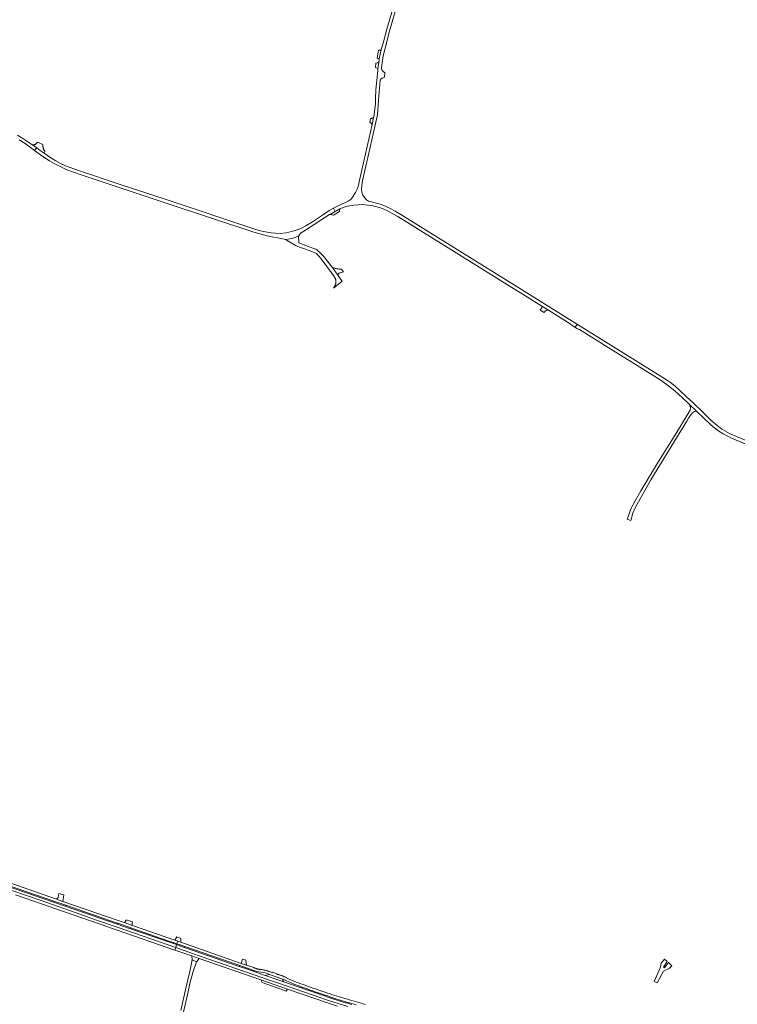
# Model space of a CAD drawing. Extents: x 146402 to 164798, y 455483 to 464134.
# Tile 562 of 575: x 160901 to 161628, y 461527 to 462524. Entities that reach past the tile are written whole.
import ezdxf

# ---------------------------------------------------------------- set-up
doc = ezdxf.new("R2010")
doc.units = 0
doc.header["$LTSCALE"] = 0.2
for name, color, linetype, lineweight in [('B-XX-VH-VERHARDING_ASFALT-GV', 252, 'CONTINUOUS', 18), ('B-XX-VH-VERHARDING_BETONSTRAATSTEEN-GV', 252, 'CONTINUOUS', 18), ('B-XX-VH-VERHARDING_FUNDERING_ZAND-GV', 252, 'CONTINUOUS', 18), ('B-XX-VH-VERHARDING_HALFVERHARDING-GV', 252, 'CONTINUOUS', 18), ('B-XX-VH-VERHARDING_TEGEL-GV', 252, 'CONTINUOUS', 18)]:
    doc.layers.add(name, color=color, linetype=linetype, lineweight=lineweight)

msp = doc.modelspace()

# ---------------------------------------------------------------- linework, layer by layer
at = {"layer": 'B-XX-VH-VERHARDING_ASFALT-GV'}
for points in [[(160900.794, 462402.135), (160906.896, 462398.115), (160916.41, 462391.256), (160917.497, 462392.573), (160918.583, 462393.889), (160915.299, 462396.341), (160914.673, 462396.754), (160903.513, 462404.11), (160899.258, 462406.744)], [(161663.399, 462086.403), (161627.19, 462101.39), (161620.696, 462104.336), (161615.409, 462107.289), (161612.239, 462108.991), (161607.009, 462112.973), (161601.521, 462117.848), (161593.431, 462125.898), (161582.727, 462135.914), (161576.517, 462141.709), (161569.935, 462147.908), (161564.801, 462152.444), (161560.207, 462156.099), (161555.311, 462159.466), (161500, 462193.926), (161466.051, 462215.077), (161463.452, 462212.242), (161466.231, 462210.572), (161468.01, 462209.85), (161500, 462190.002), (161543.426, 462163.059), (161550.657, 462158.252), (161556.021, 462154.552), (161562.871, 462149.17), (161568.493, 462144.53), (161577.27, 462136.294), (161579.222, 462134.464), (161586.583, 462127.333), (161593.766, 462120.366), (161601.224, 462113.437), (161605.012, 462110.142), (161609.14, 462106.833), (161613.54, 462104.203), (161618.124, 462101.851), (161621.956, 462099.922), (161624.286, 462098.886), (161672.514, 462078.813)], [(160888.088, 461647.6), (160935.926, 461630.999), (160947.921, 461626.905), (161000, 461608.842), (161000.804, 461608.563), (161013.737, 461604.077), (161052.5, 461590.632), (161057.223, 461588.994), (161060.511, 461587.863), (161060.896, 461589.112), (161061.318, 461590.483), (161058.453, 461591.455), (161015.637, 461606.306), (161007.157, 461609.248), (161000, 461611.73), (160945.171, 461630.749), (160938.685, 461632.95), (160844.779, 461665.581)], [(160876.262, 461647.555), (160924.242, 461631.199), (160962.121, 461617.712), (160980.013, 461611.502), (161000, 461604.583), (161000.9, 461604.271), (161059.334, 461584.04), (161060.247, 461587.005), (161056.953, 461588.156), (161052.178, 461589.799), (161013.71, 461603.039), (161000, 461607.758), (160947.516, 461625.821), (160935.601, 461630.066), (160887.754, 461646.637)], [(160897.253, 461637.287), (160932.277, 461625.077), (160936.098, 461623.737), (160974.19, 461610.623), (160979.113, 461608.903), (161000, 461601.672), (161058.524, 461581.411), (161059.334, 461584.04), (161000.9, 461604.271), (161000, 461604.583), (160980.013, 461611.502), (160962.121, 461617.712), (160924.242, 461631.199), (160876.262, 461647.555)], [(161237.535, 461526.292), (161235.397, 461526.914), (161233.262, 461527.544), (161231.129, 461528.181), (161228.998, 461528.826), (161226.87, 461529.479), (161224.744, 461530.139), (161222.62, 461530.807), (161220.499, 461531.482), (161218.38, 461532.165), (161216.264, 461532.856), (161214.15, 461533.554), (161212.039, 461534.26), (161181.24, 461544.822), (161168.649, 461549.204), (161149.998, 461555.695), (161141.458, 461558.667), (161131.127, 461562.28), (161123.489, 461564.895), (161068.281, 461584.196), (161063.443, 461585.888), (161060.247, 461587.005), (161059.334, 461584.04), (161059.424, 461584.009), (161076.453, 461578.114), (161083.981, 461575.436), (161146.42, 461553.824), (161173.266, 461544.451), (161213.913, 461530.504), (161223.805, 461527.342), (161233.643, 461524.3)], [(161251.532, 461526.441), (161249.223, 461527.062), (161246.916, 461527.691), (161244.611, 461528.328), (161242.309, 461528.972), (161240.008, 461529.624), (161237.71, 461530.284), (161235.414, 461530.951), (161233.121, 461531.626), (161230.829, 461532.309), (161228.54, 461532.999), (161226.253, 461533.697), (161223.969, 461534.403), (161221.687, 461535.116), (161219.407, 461535.837), (161217.13, 461536.566), (161214.855, 461537.302), (161212.983, 461537.919), (161210.529, 461538.734), (161208.077, 461539.557), (161205.628, 461540.388), (161203.182, 461541.227), (161200.738, 461542.073), (161198.297, 461542.926), (161195.859, 461543.787), (161193.423, 461544.656), (161190.99, 461545.532), (161188.56, 461546.415), (161186.132, 461547.307), (161183.707, 461548.205), (161181.285, 461549.111), (161178.866, 461550.025), (161174.312, 461552.081), (161169.784, 461554.194), (161169.262, 461554.444), (161168.737, 461554.686), (161168.209, 461554.921), (161167.677, 461555.149), (161167.142, 461555.369), (161166.604, 461555.582), (161166.064, 461555.788), (161165.52, 461555.986), (161164.974, 461556.176), (161164.426, 461556.359), (161163.874, 461556.534), (161163.321, 461556.702), (161162.765, 461556.862), (161162.207, 461557.014), (161161.647, 461557.158), (161161.524, 461557.189), (161161.59, 461557.378), (161157.225, 461558.911), (161157.143, 461558.589), (161156.563, 461558.828), (161155.98, 461559.059), (161155.394, 461559.283), (161154.805, 461559.5), (161154.213, 461559.709), (161153.619, 461559.91), (161153.022, 461560.104), (161152.423, 461560.291), (161151.821, 461560.469), (161151.218, 461560.64), (161150.612, 461560.803), (161150.004, 461560.959), (161149.394, 461561.106), (161148.782, 461561.246), (161148.169, 461561.378), (161147.554, 461561.503), (161146.938, 461561.619), (161146.866, 461561.632), (161146.732, 461561.639), (161146.298, 461561.666), (161145.864, 461561.701), (161145.431, 461561.744), (161144.999, 461561.795), (161144.567, 461561.854), (161144.137, 461561.921), (161143.709, 461561.995), (161143.282, 461562.078), (161142.856, 461562.168), (161142.432, 461562.267), (161142.01, 461562.373), (161141.59, 461562.486), (161141.172, 461562.608), (161140.756, 461562.737), (161140.343, 461562.874), (161139.933, 461563.018), (161139.525, 461563.17), (161139.12, 461563.329), (161138.718, 461563.496), (161138.319, 461563.67), (161130.854, 461566.244), (161125.565, 461568.008), (161064.404, 461589.436), (161061.318, 461590.483), (161060.896, 461589.112), (161060.511, 461587.863), (161063.73, 461586.756), (161068.624, 461585.049), (161124.172, 461565.671), (161130.827, 461563.314), (161137.532, 461561.059), (161141.496, 461559.852), (161145.546, 461558.972), (161148.477, 461558.605), (161151.35, 461557.916), (161154.295, 461556.876), (161167.701, 461552.144), (161168.21, 461551.964), (161171.577, 461550.452), (161174.92, 461548.777), (161178.347, 461547.283), (161180.793, 461546.354), (161183.242, 461545.433), (161185.694, 461544.519), (161188.148, 461543.613), (161190.605, 461542.714), (161193.065, 461541.823), (161195.528, 461540.939), (161197.993, 461540.063), (161200.461, 461539.195), (161202.932, 461538.334), (161205.405, 461537.48), (161207.881, 461536.634), (161210.359, 461535.796), (161212.84, 461534.965), (161213.926, 461534.604), (161216.081, 461533.897), (161218.239, 461533.197), (161220.399, 461532.505), (161222.562, 461531.821), (161224.727, 461531.144), (161226.894, 461530.475), (161229.063, 461529.813), (161231.235, 461529.159), (161233.41, 461528.513), (161235.586, 461527.874), (161237.765, 461527.244), (161239.946, 461526.62), (161242.129, 461526.005)], [(161233.643, 461524.3), (161223.805, 461527.342), (161213.913, 461530.504), (161173.266, 461544.451), (161146.42, 461553.824), (161083.981, 461575.436), (161076.453, 461578.114), (161059.424, 461584.009), (161059.334, 461584.04), (161058.524, 461581.411), (161075.553, 461575.515), (161083.059, 461572.845), (161145.52, 461551.225), (161172.374, 461541.85), (161213.076, 461527.885), (161222.969, 461524.723)]]:
    msp.add_lwpolyline(points, dxfattribs=at)
msp.add_lwpolyline([(160922.15, 462391.226), (160918.583, 462393.889), (160917.497, 462392.573), (160916.41, 462391.256), (160917.784, 462390.265), (160924.847, 462385.174), (160931.595, 462380.713), (160936.34, 462377.924), (160943.067, 462374.493), (160949.231, 462371.748), (160956.781, 462368.794), (160962.542, 462366.797), (161000, 462354.395), (161049.784, 462337.911), (161138.504, 462308.416), (161144.355, 462306.672), (161152.072, 462304.758), (161169.086, 462301.412), (161170.559, 462300.941), (161174.837, 462301.707), (161177.041, 462302.195), (161178.853, 462302.773), (161180.865, 462303.491), (161183.543, 462304.633), (161184.01, 462304.744), (161185.608, 462307.538), (161188.897, 462309.361), (161191.795, 462311.079), (161215.066, 462326.382), (161215.756, 462326.436), (161220.872, 462329.429), (161218.933, 462332.954), (161214.762, 462330.302), (161207.807, 462325.719), (161196.629, 462318.383), (161191.011, 462314.832), (161186.512, 462312.472), (161182.304, 462310.704), (161176.815, 462309.032), (161170.701, 462307.801), (161165.185, 462307.276), (161160.362, 462307.353), (161156.055, 462307.699), (161152.04, 462308.391), (161146.624, 462309.632), (161140.581, 462311.215), (161050.638, 462341.089), (161000, 462357.885), (160963.954, 462369.841), (160956.337, 462372.466), (160948.611, 462375.393), (160943.363, 462377.772), (160937.824, 462380.785), (160932.745, 462383.853), (160926.093, 462388.482)], close=True, dxfattribs=at)
at = {"layer": 'B-XX-VH-VERHARDING_BETONSTRAATSTEEN-GV'}
for points in [[(161265.654, 462485.58), (161267.485, 462493.342), (161266.962, 462493.1), (161266.731, 462493.01), (161266.495, 462492.936), (161266.254, 462492.877), (161266.01, 462492.833), (161265.764, 462492.806), (161265.517, 462492.794), (161265.269, 462492.799), (161265.101, 462492.811), (161264.621, 462492.921), (161263.121, 462485.035), (161263.737, 462484.704), (161264.177, 462484.199), (161265.406, 462483.784)], [(161264.058, 462474.068), (161264.89, 462480.064), (161263.268, 462479.863), (161262.055, 462479.715), (161261.483, 462475.189), (161262.218, 462474.811)], [(161258.155, 462417.572), (161259.713, 462424.528), (161258.741, 462424.09), (161258.449, 462423.977), (161258.152, 462423.878), (161257.849, 462423.794), (161257.543, 462423.726), (161256.572, 462423.561), (161255.838, 462419.874), (161256.621, 462419.295), (161256.86, 462419.099), (161257.088, 462418.89), (161257.305, 462418.67), (161257.51, 462418.44), (161257.703, 462418.199)], [(160924.959, 462397.161), (160919.436, 462399.734), (160919.269, 462399.469), (160919.089, 462399.213), (160918.895, 462398.966), (160918.69, 462398.73), (160918.472, 462398.505), (160918.244, 462398.291), (160918.005, 462398.089), (160917.755, 462397.899), (160917.497, 462397.722), (160917.229, 462397.559), (160916.954, 462397.41), (160916.672, 462397.275), (160916.567, 462397.231), (160916.383, 462397.154), (160916.088, 462397.049), (160915.788, 462396.959), (160915.484, 462396.884), (160915.176, 462396.824), (160914.673, 462396.754), (160915.299, 462396.341), (160918.583, 462393.889), (160922.15, 462391.226), (160926.093, 462388.482), (160926.789, 462389.918), (160926.771, 462390.453), (160926.521, 462391.021), (160926.31, 462391.315), (160926.111, 462391.618), (160925.927, 462391.929), (160925.756, 462392.249), (160925.599, 462392.575), (160925.457, 462392.908), (160925.33, 462393.247), (160925.218, 462393.592), (160925.121, 462393.941), (160925.04, 462394.294), (160924.974, 462394.65), (160924.925, 462395.009), (160924.891, 462395.369), (160924.873, 462395.731), (160924.871, 462396.093), (160924.885, 462396.455), (160924.915, 462396.816)], [(161225.283, 462329.331), (161225.55, 462331.989), (161222.167, 462330.186), (161220.872, 462329.429), (161215.756, 462326.436), (161219.1, 462325.652)], [(161183.811, 462297.751), (161183.543, 462304.633), (161180.865, 462303.491), (161178.853, 462302.773), (161177.041, 462302.195), (161174.837, 462301.707), (161170.559, 462300.941), (161181.196, 462294.727), (161184.785, 462293.335), (161187.575, 462292.313), (161195.357, 462289.505), (161201.76, 462286.793), (161206.699, 462281.641), (161219.104, 462264.575), (161221.091, 462261.082), (161221.205, 462260.716), (161221.304, 462260.344), (161221.388, 462259.97), (161221.455, 462259.592), (161221.507, 462259.211), (161221.543, 462258.829), (161221.564, 462258.445), (161221.568, 462258.061), (161221.556, 462257.677), (161221.528, 462257.295), (161221.485, 462256.913), (161221.425, 462256.534), (161221.35, 462256.157), (161221.259, 462255.784), (161221.153, 462255.415), (161221.031, 462255.051), (161220.894, 462254.692), (161220.743, 462254.339), (161220.577, 462253.993), (161220.396, 462253.654), (161220.202, 462253.323), (161219.994, 462253), (161219.773, 462252.686), (161219.539, 462252.381), (161219.293, 462252.087), (161219.034, 462251.803), (161218.99, 462251.757), (161227.828, 462258.794), (161226.595, 462260.466), (161223.395, 462264.938), (161217.905, 462272.612), (161217.658, 462272.957), (161209.098, 462284.131), (161206.335, 462286.942), (161202.313, 462290.576), (161201.024, 462291.191), (161196.034, 462293.08), (161191.069, 462294.897)], [(161220.514, 462271.898), (161217.905, 462272.612), (161223.395, 462264.938), (161223.786, 462265.794), (161223.894, 462265.991), (161224.015, 462266.181), (161224.15, 462266.361), (161224.297, 462266.532), (161224.456, 462266.691), (161224.626, 462266.839), (161224.806, 462266.975), (161224.995, 462267.097), (161225.192, 462267.205), (161225.397, 462267.3), (161225.607, 462267.379), (161225.823, 462267.444), (161225.868, 462267.455), (161229.049, 462268.346), (161227.092, 462271.081), (161226.166, 462271.095), (161225.531, 462271.121), (161224.896, 462271.163), (161224.263, 462271.22), (161223.632, 462271.294), (161223.003, 462271.383), (161222.376, 462271.488), (161221.751, 462271.609), (161221.131, 462271.746)], [(161436.585, 462229.49), (161430.126, 462233.531), (161430.217, 462232.813), (161430.024, 462232.129), (161429.019, 462230.439), (161428.297, 462229.501), (161432.306, 462227.062), (161433.382, 462228.429), (161434.28, 462229.199), (161435.136, 462229.37)], [(160946.017, 461637.491), (160941.034, 461638.578), (160940.257, 461634.718), (160938.685, 461632.95), (160945.171, 461630.749)], [(160947.921, 461626.905), (160935.926, 461630.999), (160935.601, 461630.066), (160947.516, 461625.821)], [(161013.737, 461604.077), (161000.804, 461608.563), (161000, 461607.758), (161013.71, 461603.039)], [(161015.469, 461609.998), (161009.128, 461612.117), (161009.023, 461611.832), (161008.046, 461610.059), (161007.157, 461609.248), (161015.637, 461606.306), (161015.588, 461606.376), (161015.213, 461607.248), (161015.183, 461608.48)], [(161057.223, 461588.994), (161052.5, 461590.632), (161052.178, 461589.799), (161056.953, 461588.156)], [(161060.511, 461587.863), (161057.223, 461588.994), (161056.953, 461588.156), (161060.247, 461587.005), (161063.443, 461585.888), (161063.73, 461586.756)], [(161064.577, 461593.329), (161060.63, 461594.705), (161058.453, 461591.455), (161061.318, 461590.483), (161064.404, 461589.436)], [(161068.624, 461585.049), (161063.73, 461586.756), (161063.443, 461585.888), (161068.281, 461584.196)], [(161083.059, 461572.845), (161075.553, 461575.515), (161076.041, 461571.671), (161076.071, 461571.432), (161080.389, 461569.58), (161080.744, 461570.014)], [(161130.288, 461571.088), (161127.01, 461572.13), (161125.565, 461568.008), (161130.854, 461566.244)], [(161556.986, 461569.775), (161554.304, 461572.224), (161550.814, 461568.034), (161550.105, 461564.293), (161543.705, 461549.481), (161546.609, 461548.218), (161553.175, 461560.213), (161558.852, 461562.894), (161561.651, 461565.576), (161558.385, 461568.725), (161554.059, 461563.496), (161553.049, 461564.254)], [(161130.827, 461563.314), (161124.172, 461565.671), (161123.489, 461564.895), (161131.127, 461562.28)]]:
    msp.add_lwpolyline(points, close=True, dxfattribs=at)
msp.add_lwpolyline([(161062.686, 461500), (161071.342, 461536.127), (161071.677, 461537.737), (161073.718, 461547.556), (161076.609, 461558.777), (161080.389, 461569.58), (161076.071, 461571.432), (161073.718, 461559.757), (161069.726, 461542.824), (161064.369, 461520.097)], dxfattribs=at)
at = {"layer": 'B-XX-VH-VERHARDING_FUNDERING_ZAND-GV'}
msp.add_lwpolyline([(161586.583, 462127.333), (161579.222, 462134.464), (161580.523, 462130.858), (161580.118, 462128.29), (161579.247, 462126.519), (161564.658, 462102.656), (161548.211, 462076.393), (161530.274, 462046.507), (161524.549, 462036.395), (161520.091, 462028.392), (161517.731, 462021.184), (161516.388, 462017.669), (161520.173, 462016.456), (161520.729, 462018.631), (161521.909, 462023.246), (161524.764, 462029.954), (161540.43, 462057.711), (161566.846, 462101.275), (161576.628, 462117.206), (161578.768, 462120.692), (161582.526, 462125.396), (161584.609, 462126.744)], close=True, dxfattribs=at)
at = {"layer": 'B-XX-VH-VERHARDING_HALFVERHARDING-GV'}
msp.add_lwpolyline([(161290.373, 462572.908), (161273.224, 462513.947), (161269.274, 462500), (161267.962, 462495.366), (161267.485, 462493.342), (161265.654, 462485.58), (161265.406, 462483.784), (161264.89, 462480.064), (161264.058, 462474.068), (161263.795, 462472.175), (161262.602, 462459.153), (161262.042, 462452.76), (161261.619, 462444.183), (161261.469, 462438.793), (161260.913, 462432.933), (161259.865, 462425.205), (161259.713, 462424.528), (161258.155, 462417.572), (161249.827, 462380.41), (161245.754, 462362.645), (161243.897, 462354.806), (161242.953, 462351.879), (161241.217, 462348.747), (161238.391, 462343.87), (161236.963, 462341.994), (161233.787, 462340.003), (161230.45, 462338.338), (161226.425, 462336.415), (161222.298, 462334.592), (161218.933, 462332.954), (161220.872, 462329.429), (161222.167, 462330.186), (161225.55, 462331.989), (161226.058, 462332.379), (161230.797, 462334.074), (161235.119, 462335.098), (161239.492, 462335.839), (161243.996, 462336.255), (161248.65, 462336.361), (161253.339, 462335.994), (161257.821, 462335.412), (161261.684, 462334.613), (161265.493, 462333.455), (161269.332, 462332.025), (161273.779, 462330.085), (161278.616, 462327.545), (161284.26, 462324.233), (161405.129, 462249.173), (161409.959, 462246.151), (161430.126, 462233.531), (161436.585, 462229.49), (161458.529, 462215.758), (161460.627, 462213.939), (161463.452, 462212.242), (161466.051, 462215.077), (161406.649, 462252.086), (161287.107, 462326.428), (161281.393, 462329.767), (161276.361, 462332.457), (161272.286, 462334.587), (161268.256, 462336.187), (161264.067, 462337.556), (161259.821, 462338.678), (161256.029, 462339.39), (161254.468, 462339.86), (161252.342, 462341.39), (161250.414, 462343.491), (161248.681, 462346.027), (161247.795, 462349.052), (161247.379, 462352.48), (161247.592, 462355.851), (161248.565, 462360.491), (161248.809, 462362.233), (161252.787, 462379.747), (161259.639, 462409.458), (161263.545, 462427.298), (161264.564, 462442.082), (161266.481, 462462.255), (161267.415, 462463.772), (161269.009, 462464.886), (161270.85, 462465.344), (161271.116, 462469.911), (161268.863, 462471.43), (161267.999, 462472.784), (161267.653, 462475.106), (161269.443, 462487.209), (161272.697, 462500), (161275.541, 462511.179), (161283.954, 462540.227)], dxfattribs=at)
at = {"layer": 'B-XX-VH-VERHARDING_TEGEL-GV'}
for points in [[(161172.374, 461541.85), (161145.52, 461551.225), (161146.872, 461548.482), (161165.784, 461541.713), (161171.195, 461539.776)], [(161167.701, 461552.144), (161154.295, 461556.876), (161152.781, 461556.351), (161151.308, 461555.871), (161150.367, 461555.701), (161149.998, 461555.695), (161168.649, 461549.204), (161168.288, 461549.823), (161167.807, 461550.724), (161167.647, 461551.275)]]:
    msp.add_lwpolyline(points, close=True, dxfattribs=at)

doc.saveas('drawing.dxf')
